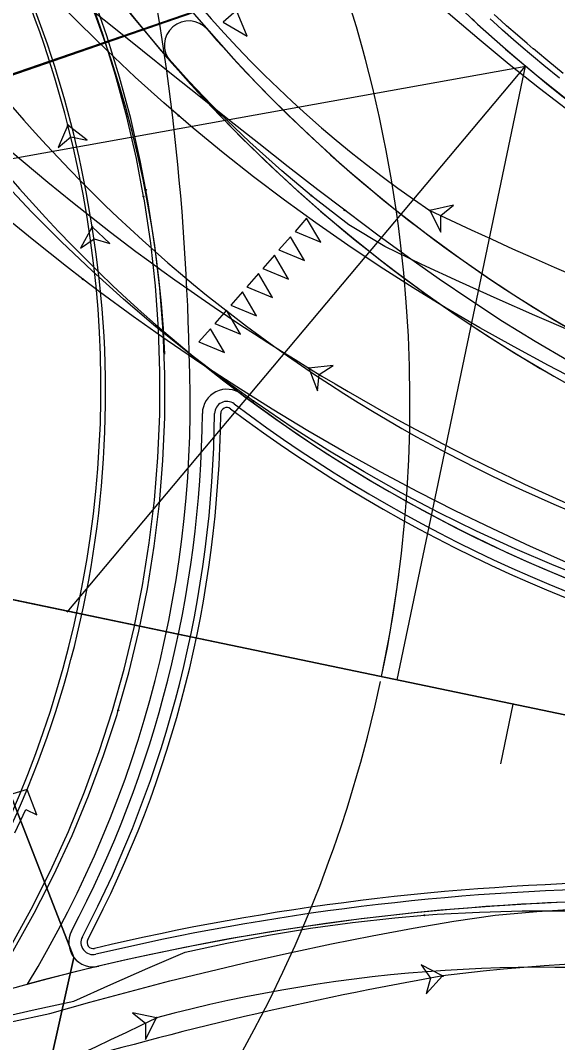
# Model space of a CAD drawing. Extents: x -70 to 701944, y -4 to 666871.
# Drawn here: x 664457.6 to 664501.6, y 656683.4 to 656767.1 of the extents above; entities that cross this region are included whole.
import ezdxf

# ---------------------------------------------------------------- set-up
doc = ezdxf.new("R2010")
doc.units = 0
for name, color, linetype in [('R_Detour', 7, 'Continuous'), ('R_Draft', 7, 'Continuous'), ('R_Horz Alg', 7, 'Continuous'), ('R_No Plot', 7, 'Continuous'), ('R_Proposed Road', 7, 'Continuous'), ('R_Striping', 7, 'Continuous'), ('T_Vehicle Path Lt Major', 7, 'Continuous'), ('T_Vehicle Path Lt Minor', 7, 'Continuous'), ('T_Vehicle Path Rt', 7, 'Continuous')]:
    doc.layers.add(name, color=color, linetype=linetype)

msp = doc.modelspace()

# ---------------------------------------------------------------- linework, layer by layer
at = {"layer": 'R_Detour'}
msp.add_line((664659.008, 656832.387), (664449.439, 656760.162), dxfattribs=at)
at = {"layer": 'R_Draft'}
msp.add_arc((664576.811, 656856.056), 121, 211.35285, 258.1972, dxfattribs=at)
at = {"layer": 'R_Horz Alg'}
msp.add_line((664620.157, 656685.586), (664379.542, 656735.865), dxfattribs=at)
msp.add_lwpolyline([(664496.97, 656706.219), (664497.993, 656711.113)], dxfattribs=at)
at = {"layer": 'R_No Plot'}
for p, q in [((664451.316, 656754.811), (664499.02, 656763.389)), ((664461.453, 656718.651), (664499.009, 656763.385)), ((664488.501, 656713.097), (664499.009, 656763.385)), ((664379.542, 656735.865), (664620.157, 656685.586))]:
    msp.add_line(p, q, dxfattribs=at)
for points in [[(664379.542, 656735.865), (664472.324, 656815.359), (664501.033, 656777.943)], [(664379.542, 656735.865), (664501.033, 656777.943), (664518.236, 656764.335), (664530.205, 656757.711), (664519.528, 656706.613)], [(664381.447, 656602.377), (664419.751, 656608.574), (664442.264, 656618.016), (664475.505, 656631.871), (664454.098, 656654.994), (664462.009, 656690.357), (664450.019, 656721.138), (664379.542, 656735.865)], [(664475.505, 656631.871), (664505.217, 656638.129), (664519.528, 656706.613), (664450.019, 656721.138), (664462.009, 656690.357), (664454.098, 656654.994)]]:
    msp.add_lwpolyline(points, close=True, dxfattribs=at)
for points in [[(664487.295, 656713.772), (664487.687, 656715.759), (664487.915, 656717.031), (664488.155, 656718.468), (664488.462, 656720.515), (664488.545, 656721.114), (664488.84, 656723.467), (664489.095, 656725.973), (664489.253, 656727.945), (664489.308, 656728.735), (664489.438, 656731.122), (664489.517, 656733.62), (664489.538, 656735.411), (664489.538, 656736.389), (664489.502, 656738.8), (664489.407, 656741.277), (664489.315, 656742.88), (664489.235, 656744.041), (664489.029, 656746.464), (664488.764, 656748.909), (664488.586, 656750.316), (664488.401, 656751.654), (664488.023, 656754.076), (664487.591, 656756.476), (664487.353, 656757.685), (664487.038, 656759.19), (664486.488, 656761.6), (664485.895, 656763.945), (664485.623, 656764.954), (664485.155, 656766.613), (664484.432, 656768.998)], [(664475.624, 656682.31), (664476.785, 656684.452), (664477.347, 656685.529), (664478.049, 656686.916), (664479.126, 656689.143), (664480.127, 656691.343), (664480.538, 656692.285), (664481.216, 656693.889), (664482.143, 656696.204), (664482.98, 656698.45), (664483.263, 656699.242), (664483.868, 656701), (664484.384, 656702.586), (664484.699, 656703.594), (664485.333, 656705.737), (664485.51, 656706.368), (664486.059, 656708.41), (664486.663, 656710.87), (664487.124, 656712.954)]]:
    msp.add_lwpolyline(points, dxfattribs=at)
at = {"layer": 'R_Proposed Road'}
for points in [[(664501.774, 656762.423), (664500.514, 656763.447), (664499.659, 656764.159), (664499.34, 656764.427), (664499.323, 656764.442), (664498.807, 656764.88), (664498.02, 656765.56), (664497.126, 656766.345), (664496.677, 656766.747), (664496.1, 656767.268)], [(664502.08, 656762.806), (664500.826, 656763.825), (664499.974, 656764.534), (664499.656, 656764.801), (664499.639, 656764.816), (664499.125, 656765.253), (664498.342, 656765.929), (664497.452, 656766.712), (664497.004, 656767.111), (664496.43, 656767.63)], [(664502.572, 656760.507), (664501.621, 656761.254), (664501.142, 656761.635), (664499.872, 656762.667), (664499.009, 656763.385), (664498.688, 656763.656), (664498.67, 656763.67), (664498.15, 656764.113), (664497.357, 656764.798), (664496.455, 656765.59), (664496.002, 656765.995), (664495.421, 656766.52), (664494.938, 656766.962), (664494.788, 656767.099), (664494.611, 656767.263)], [(664487.216, 656713.365), (664487.71, 656715.877), (664487.914, 656717.015), (664488.146, 656718.399), (664488.489, 656720.686), (664488.523, 656720.931), (664488.618, 656721.689)]]:
    msp.add_lwpolyline(points, dxfattribs=at)
for centre, radius, start, end in [((664547.761, 656832.5), 120, 209.87557, 258.1972), ((664379.542, 656735.865), 92, 328.76296, 2.50537), ((664547.761, 656832.5), 120, 230.51377, 258.1972), ((664474.537, 656734.918), 2, 53.11606, 179.42874), ((664474.537, 656734.918), 1, 53.11606, 179.42874), ((664547.761, 656832.5), 121, 233.11606, 258.1972), ((664379.542, 656735.865), 93, 332.21667, 359.42874), ((664379.542, 656735.865), 94, 332.21667, 359.42874), ((664379.542, 656735.865), 94.5, 332.21667, 359.42874), ((664474.537, 656734.918), 0.5, 53.11606, 179.42874), ((664547.761, 656832.5), 121.5, 233.11606, 258.1972), ((664510.232, 656495.041), 201.5, 78.19722, 103.35022), ((664510.232, 656495.041), 201, 78.19722, 103.35022), ((664510.232, 656495.041), 200, 78.1972, 118.48786), ((664510.232, 656495.041), 200, 78.1972, 105.07831), ((664463.59, 656691.583), 2, 152.21667, 283.35024), ((664463.59, 656691.583), 1, 152.21667, 283.35024), ((664463.59, 656691.583), 0.5, 152.21667, 283.35024)]:
    msp.add_arc(centre, radius, start, end, dxfattribs=at)
at = {"layer": 'R_Striping'}
for p, q in [((664458.196, 656704.125), (664456.118, 656703.479)), ((664458.983, 656702.033), (664458.196, 656704.125)), ((664457.188, 656700.574), (664458.088, 656702.485)), ((664458.088, 656702.485), (664458.983, 656702.033))]:
    msp.add_line(p, q, dxfattribs=at)
for points in [[(664476.212, 656765.862), (664475.331, 656767.962), (664474.248, 656767.013)], [(664482.227, 656748.966), (664481.071, 656750.928), (664480.125, 656749.842)], [(664480.913, 656747.458), (664479.757, 656749.419), (664478.811, 656748.334)], [(664479.599, 656745.95), (664478.443, 656747.911), (664477.498, 656746.825)], [(664478.286, 656744.442), (664477.13, 656746.403), (664476.184, 656745.317)], [(664476.972, 656742.933), (664475.816, 656744.895), (664474.87, 656743.809)], [(664475.658, 656741.425), (664474.503, 656743.387), (664473.557, 656742.301)], [(664474.345, 656739.917), (664473.189, 656741.879), (664472.243, 656740.793)]]:
    msp.add_lwpolyline(points, close=True, dxfattribs=at)
for centre, radius, start, end in [((664379.542, 656735.865), 90, 2.50537, 328.76296), ((664271.499, 656735.613), 200, 1.22439, 24.85017), ((664561.991, 656843.829), 118, 210.61473, 258.1972), ((664561.991, 656843.829), 122, 210.61473, 258.1972), ((664471.426, 656765.102), 2, 41.11418, 220.88123), ((664561.991, 656843.829), 118, 220.99771, 258.1972), ((664561.991, 656843.829), 122, 220.99771, 258.1972), ((664474.537, 656734.918), 2, 53.11606, 179.42874)]:
    msp.add_arc(centre, radius, start, end, dxfattribs=at)
at = {"layer": 'T_Vehicle Path Lt Major'}
for points in [[(664432.554, 656680.292), (664434.066, 656680.624), (664437.107, 656681.287), (664440.167, 656681.962), (664443.246, 656682.64), (664446.341, 656683.322), (664449.449, 656684.007), (664452.571, 656684.695), (664455.703, 656685.385), (664458.852, 656686.079), (664462.017, 656686.776), (664465.043, 656688.126), (664468.069, 656689.478), (664471.132, 656690.775), (664474.53, 656691.529), (664477.949, 656692.189), (664481.384, 656692.755), (664484.833, 656693.227), (664488.295, 656693.604), (664490.723, 656693.812)], [(664490.723, 656693.812), (664491.765, 656693.887), (664495.242, 656694.074), (664498.723, 656694.166), (664502.205, 656694.163), (664505.686, 656694.064), (664509.163, 656693.87), (664512.633, 656693.581), (664516.094, 656693.198), (664519.543, 656692.719), (664522.937, 656692.509), (664526.317, 656692.352), (664529.696, 656692.164), (664533.074, 656691.944), (664536.449, 656691.693), (664539.821, 656691.41), (664543.191, 656691.097), (664546.558, 656690.752), (664549.921, 656690.376), (664553.281, 656689.968)]]:
    msp.add_lwpolyline(points, dxfattribs=at)
msp.add_lwpolyline([(664468.772, 656685.411), (664466.814, 656685.814), (664467.873, 656684.975), (664467.876, 656683.623)], close=True, dxfattribs=at)
for centre in [(664490.723, 656693.812), (664490.723, 656693.812), (664468.772, 656685.411), (664468.772, 656685.411)]:
    msp.add_circle(centre, 0.0417, dxfattribs=at)
for centre, radius, start, end in [((664379.542, 656735.865), 90, 2.50537, 328.76296), ((664500.338, 656566.955), 122.59, 82.49366, 104.92132), ((664193.889, 657252.498), 630.198, 291.855843, 295.860785)]:
    msp.add_arc(centre, radius, start, end, dxfattribs=at)
at = {"layer": 'T_Vehicle Path Lt Minor'}
for points in [[(664467.916, 656753.246), (664467.443, 656755.667), (664466.666, 656759.101), (664465.759, 656762.503), (664464.723, 656765.868), (664463.56, 656769.192), (664462.271, 656772.469), (664460.859, 656775.694), (664459.325, 656778.864), (664457.672, 656781.974), (664455.901, 656785.018), (664454.017, 656787.993), (664452.02, 656790.894), (664449.915, 656793.718), (664447.704, 656796.459), (664445.39, 656799.114), (664442.977, 656801.679), (664440.468, 656804.151), (664438.131, 656806.293)], [(664467.725, 656752.71), (664467.131, 656755.821), (664466.347, 656759.251), (664465.432, 656762.649), (664464.396, 656766.011), (664463.231, 656769.331), (664461.941, 656772.604), (664460.526, 656775.826), (664458.989, 656778.991), (664457.332, 656782.095), (664455.557, 656785.133), (664453.667, 656788.102), (664451.665, 656790.996), (664450.412, 656792.695)], [(664484.19, 656751.582), (664481.99, 656753.265), (664479.565, 656755.15), (664477.158, 656757.044), (664474.768, 656758.941), (664472.385, 656760.844), (664470.01, 656762.748), (664467.641, 656764.649), (664465.273, 656766.542), (664462.908, 656768.43), (664460.549, 656770.318), (664458.195, 656772.203), (664455.844, 656774.085), (664453.469, 656775.986), (664451.059, 656777.916), (664448.637, 656779.854), (664447.666, 656780.632)], [(664476.729, 656735.941), (664474.194, 656737.767), (664471.431, 656739.869), (664468.727, 656742.045), (664466.084, 656744.295), (664463.503, 656746.617), (664460.987, 656749.009), (664458.538, 656751.469), (664456.157, 656753.995), (664453.846, 656756.585), (664451.607, 656759.238), (664449.442, 656761.951), (664447.352, 656764.723), (664445.339, 656767.551), (664443.404, 656770.433), (664441.378, 656773.14), (664440.473, 656774.085)], [(664465.65, 656710.605), (664466.513, 656713.665), (664467.345, 656717.099), (664468.041, 656720.564), (664468.601, 656724.052), (664469.023, 656727.561), (664469.307, 656731.083), (664469.453, 656734.613), (664469.461, 656738.147), (664469.329, 656741.678), (664469.059, 656745.201), (664468.651, 656748.711), (664468.106, 656752.203), (664467.916, 656753.246)], [(664448.908, 656679.617), (664451.055, 656682.405), (664453.093, 656685.274), (664455.019, 656688.219), (664456.832, 656691.235), (664458.527, 656694.319), (664460.104, 656697.465), (664461.559, 656700.669), (664462.89, 656703.927), (664464.095, 656707.233), (664465.173, 656710.583), (664466.122, 656713.972), (664466.94, 656717.394), (664467.627, 656720.846), (664468.181, 656724.321), (664468.602, 656727.815), (664468.889, 656731.322), (664469.041, 656734.838), (664469.059, 656738.357), (664468.941, 656741.874), (664468.689, 656745.384), (664468.303, 656748.882), (664467.784, 656752.363), (664467.725, 656752.71)], [(664502.499, 656739.241), (664499.791, 656740.83), (664497.129, 656742.476), (664494.513, 656744.178), (664491.94, 656745.929), (664489.407, 656747.721), (664486.907, 656749.545), (664484.436, 656751.395), (664484.19, 656751.582)], [(664504.57, 656721.198), (664501.342, 656722.472), (664498.15, 656723.834), (664494.996, 656725.283), (664491.883, 656726.818), (664488.814, 656728.438), (664485.79, 656730.142), (664482.813, 656731.928), (664479.887, 656733.795), (664477.013, 656735.742), (664476.729, 656735.941)], [(664442.076, 656670.376), (664442.329, 656670.636), (664444.77, 656673.31), (664447.06, 656676.115), (664449.192, 656679.041), (664451.16, 656682.081), (664453.216, 656684.963), (664455.184, 656687.896), (664457.035, 656690.905), (664458.767, 656693.984), (664460.377, 656697.128), (664461.862, 656700.334), (664463.22, 656703.596), (664464.449, 656706.908), (664465.548, 656710.266), (664465.65, 656710.605)], [(664456.73, 656685.057), (664460.041, 656685.765), (664463.311, 656686.679), (664466.589, 656687.57), (664469.877, 656688.424), (664473.174, 656689.24), (664476.48, 656690.018), (664479.796, 656690.758), (664483.119, 656691.46), (664486.45, 656692.125), (664489.789, 656692.751), (664493.134, 656693.339), (664496.509, 656693.811), (664499.923, 656694.107), (664503.343, 656694.336)]]:
    msp.add_lwpolyline(points, dxfattribs=at)
for points in [[(664461.52, 656758.563), (664460.732, 656756.725), (664461.767, 656757.594), (664463.092, 656757.326)], [(664463.506, 656750.236), (664462.559, 656748.475), (664463.666, 656749.249), (664464.962, 656748.866)], [(664492.215, 656688.834), (664490.442, 656689.759), (664491.23, 656688.661), (664490.863, 656687.36)]]:
    msp.add_lwpolyline(points, close=True, dxfattribs=at)
for centre in [(664461.52, 656758.563), (664461.52, 656758.563), (664467.916, 656753.246), (664467.916, 656753.246), (664467.725, 656752.71), (664467.725, 656752.71), (664484.19, 656751.582), (664484.19, 656751.582), (664463.506, 656750.236), (664463.506, 656750.236), (664476.729, 656735.941), (664476.729, 656735.941), (664465.65, 656710.605), (664465.65, 656710.605), (664492.215, 656688.834), (664492.215, 656688.834)]:
    msp.add_circle(centre, 0.0417, dxfattribs=at)
for centre, radius, start, end in [((664377.016, 656737.213), 87.159, 14.1792, 55.82366), ((664376.698, 656736.918), 87.823, 8.72251, 48.79495), ((664549.41, 656839.505), 121.888, 209.55293, 251.36982), ((664377.16, 656737.054), 87.059, 295.75925, 14.30369), ((664379.439, 656736.563), 85.172, 321.11207, 9.23819), ((664513.106, 656522.192), 167.947, 78.91841, 97.14561), ((664542.938, 656400.186), 293.07, 99.96647, 112.92596)]:
    msp.add_arc(centre, radius, start, end, dxfattribs=at)
at = {"layer": 'T_Vehicle Path Rt'}
for points in [[(664481.477, 656752.776), (664479.049, 656754.81), (664476.428, 656757.16), (664473.893, 656759.602), (664471.448, 656762.133), (664469.094, 656764.751), (664466.835, 656767.451), (664464.675, 656770.23), (664462.615, 656773.085), (664460.659, 656776.012), (664458.808, 656779.007), (664457.066, 656782.066), (664455.435, 656785.186), (664453.916, 656788.362), (664452.119, 656791.178), (664450.236, 656793.977), (664448.313, 656796.724), (664446.462, 656799.543), (664444.626, 656802.369), (664442.804, 656805.204), (664440.998, 656808.047), (664440.639, 656808.617)], [(664470.583, 656759.339), (664469.389, 656760.38), (664467.038, 656762.498), (664464.734, 656764.666), (664462.483, 656766.883), (664460.29, 656769.14), (664458.153, 656771.441), (664456.072, 656773.787), (664454.049, 656776.175), (664452.096, 656778.587), (664450.204, 656781.023), (664448.359, 656783.489), (664446.558, 656785.981), (664444.795, 656788.496), (664443.069, 656791.031), (664441.375, 656793.584), (664439.711, 656796.152), (664438.073, 656798.733), (664436.459, 656801.326)], [(664462.755, 656745.931), (664461.401, 656746.975), (664458.722, 656749.098), (664456.082, 656751.271), (664453.483, 656753.491), (664450.924, 656755.758), (664448.407, 656758.071), (664445.933, 656760.43), (664443.502, 656762.834), (664441.167, 656765.355), (664438.925, 656767.978), (664436.748, 656770.655), (664434.637, 656773.385), (664432.593, 656776.166), (664430.618, 656778.996), (664428.712, 656781.873), (664426.878, 656784.796), (664425.115, 656787.763), (664423.425, 656790.773)], [(664553.114, 656736.395), (664549.875, 656737.334), (664546.649, 656738.307), (664543.471, 656739.313), (664540.359, 656740.347), (664537.267, 656741.432), (664534.196, 656742.572), (664531.149, 656743.771), (664528.129, 656745.032), (664525.139, 656746.36), (664522.183, 656747.757), (664519.263, 656749.227), (664516.384, 656750.77), (664513.548, 656752.391), (664510.76, 656754.089), (664508.022, 656755.865), (664505.333, 656757.712), (664502.717, 656759.605), (664500.155, 656761.55), (664497.653, 656763.537), (664495.2, 656765.567), (664492.855, 656767.583), (664490.612, 656769.58), (664490.39, 656769.781)], [(664510.389, 656734.157), (664509.513, 656734.565), (664506.61, 656735.953), (664503.733, 656737.385), (664500.883, 656738.862), (664498.062, 656740.385), (664495.271, 656741.955), (664492.512, 656743.574), (664489.786, 656745.241), (664487.094, 656746.959), (664484.439, 656748.727), (664481.823, 656750.545), (664479.252, 656752.41), (664476.721, 656754.327), (664474.232, 656756.294), (664471.788, 656758.311), (664470.583, 656759.339)], [(664502.873, 656741.633), (664499.763, 656742.963), (664496.668, 656744.326), (664493.587, 656745.723), (664490.521, 656747.153), (664487.471, 656748.615), (664484.533, 656750.399), (664481.751, 656752.555), (664481.477, 656752.776)], [(664506.672, 656720.935), (664505.719, 656721.321), (664502.558, 656722.645), (664499.422, 656724.028), (664496.311, 656725.467), (664493.227, 656726.964), (664490.172, 656728.518), (664487.145, 656730.127), (664484.149, 656731.791), (664481.183, 656733.511), (664478.25, 656735.284), (664475.351, 656737.11), (664472.49, 656738.98), (664469.663, 656740.902), (664466.872, 656742.876), (664464.118, 656744.901), (664462.755, 656745.931)]]:
    msp.add_lwpolyline(points, dxfattribs=at)
for points in [[(664491.156, 656751.576), (664492.063, 656749.793), (664492.058, 656751.145), (664493.113, 656751.99)], [(664481.251, 656738.654), (664481.97, 656736.787), (664482.104, 656738.132), (664483.24, 656738.865)]]:
    msp.add_lwpolyline(points, close=True, dxfattribs=at)
for centre in [(664470.583, 656759.339), (664470.583, 656759.339), (664481.477, 656752.776), (664481.477, 656752.776), (664491.156, 656751.576), (664491.156, 656751.576), (664462.755, 656745.931), (664462.755, 656745.931), (664481.251, 656738.654), (664481.251, 656738.654)]:
    msp.add_circle(centre, 0.0417, dxfattribs=at)
for centre, radius, start, end in [((664543.423, 656829.21), 93.589, 204.88354, 236.04947), ((664576.476, 656894.868), 182.951, 225.46335, 238.63429), ((664625.139, 657031.81), 310.616, 244.44706, 255.46448), ((664576.234, 656894.016), 182.097, 238.55977, 251.19491)]:
    msp.add_arc(centre, radius, start, end, dxfattribs=at)

doc.saveas('drawing.dxf')
